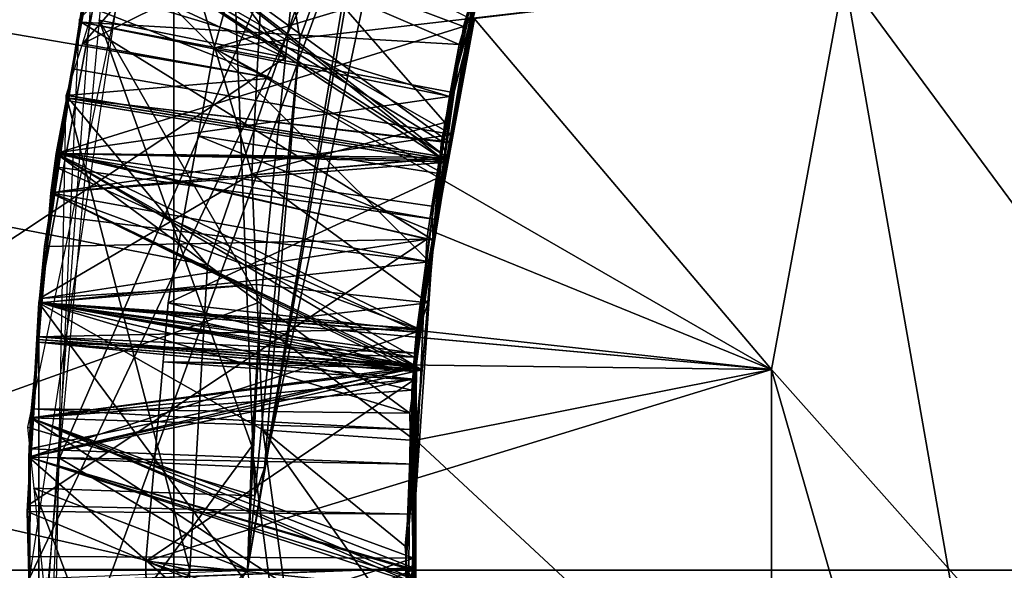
# Model space of a CAD drawing. Extents: x 0 to 200, y 18 to 95.
# Tile 279 of 491: x 142.795 to 143.464, y 47.227 to 47.601. Entities that reach past the tile are written whole.
import ezdxf

# ---------------------------------------------------------------- set-up
doc = ezdxf.new("R2010")
doc.units = 0

msp = doc.modelspace()

# ---------------------------------------------------------------- linework, layer by layer
for points in [[(98.615891, 49.815205, 36.34074), (174.799988, 52.227016, 37.339745), (174.799988, 47.227016, 36)], [(174.799988, 52.227016, 54.660255), (117.93441, 49.815205, 55.65926), (174.799988, 47.227016, 56)], [(141.5, 51.127014, 39.245003), (148.199997, 47.227016, 38.200001), (141.5, 47.227016, 38.200001)], [(141.5, 51.127014, 39.245003), (148.199997, 51.127014, 39.245003), (148.199997, 47.227016, 38.200001)], [(148.199997, 51.127014, 52.754997), (141.5, 51.127014, 52.754997), (141.5, 47.227016, 53.799999)], [(148.199997, 47.227016, 53.799999), (148.199997, 51.127014, 52.754997), (141.5, 47.227016, 53.799999)], [(159.5, 47.227016, 39.400002), (133, 50.527016, 40.284233), (133, 47.227016, 39.400002)], [(159.5, 50.527016, 40.284233), (133, 50.527016, 40.284233), (159.5, 47.227016, 39.400002)], [(159.5, 50.527016, 51.715767), (159.5, 47.227016, 52.599998), (133, 47.227016, 52.599998)], [(133, 50.527016, 51.715767), (159.5, 50.527016, 51.715767), (133, 47.227016, 52.599998)], [(136.799988, 48.614586, 55.650761), (165.799988, 49.996166, 55.348492), (165.799988, 47.227016, 55.75)], [(136.799988, 49.968212, 36.7467), (136.799988, 48.614586, 36.349239), (142.966629, 47.561016, 36.256409)], [(143.002884, 47.666229, 36.259899), (136.799988, 49.968212, 36.7467), (142.966629, 47.561016, 36.256409)], [(98.615891, 49.815205, 36.34074), (174.799988, 47.227016, 36), (98.275146, 47.227016, 36)], [(174.799988, 47.227016, 56), (117.93441, 49.815205, 55.65926), (118.275154, 47.227016, 56)], [(136.199997, 48.849297, 36.639542), (148.199997, 47.227016, 36.5), (136.199997, 47.227016, 36.5)], [(136.199997, 48.849297, 36.639542), (148.199997, 48.849297, 36.639542), (148.199997, 47.227016, 36.5)], [(165.431061, 47.89677, 57.972298), (135.799988, 48.817287, 57.894161), (135.799988, 45.636745, 57.894161)], [(142.910873, 47.227039, 36.253506), (136.799988, 48.614586, 36.349239), (136.799988, 47.227016, 36.349239)], [(136.799988, 48.614586, 55.650761), (165.799988, 47.227016, 55.75), (136.799988, 47.227016, 55.650761)], [(142.922913, 47.434128, 36.252201), (136.799988, 48.614586, 36.349239), (142.910873, 47.227039, 36.253506)], [(142.966629, 47.561016, 36.256409), (136.799988, 48.614586, 36.349239), (142.922913, 47.434128, 36.252201)], [(143.593796, 48.118694, 38.629288), (143.452408, 47.885811, 38.629288), (144.762787, 45.727478, 38.629288)], [(142.99794, 48.094559, 36.150013), (143.049454, 47.825809, 36.24968), (142.837799, 47.584476, 36.179901)], [(142.899994, 46.514568, 38.031788), (142.199997, 48.001804, 37.334568), (142.199997, 46.452229, 37.334568)], [(142.899994, 47.939465, 38.031788), (142.199997, 48.001804, 37.334568), (142.899994, 46.514568, 38.031788)], [(148.199997, 47.97237, 38.034798), (142.899994, 46.514568, 38.031788), (148.199997, 46.481663, 38.034798)], [(148.199997, 47.97237, 38.034798), (142.899994, 47.939465, 38.031788), (142.899994, 46.514568, 38.031788)], [(143.355469, 47.631191, 33.629288), (143.552917, 47.947014, 33.629288), (143.552917, 46.507015, 33.629288)], [(142.929092, 47.934315, 35.961216), (142.800476, 47.324074, 35.996227), (142.954971, 47.277481, 35.910339)], [(142.985535, 47.587933, 35.891521), (142.929092, 47.934315, 35.961216), (142.954971, 47.277481, 35.910339)], [(143.074997, 47.830208, 35.875904), (142.929092, 47.934315, 35.961216), (142.985535, 47.587933, 35.891521)], [(165.459961, 47.672756, 57.991718), (165.431061, 47.89677, 57.972298), (135.799988, 45.636745, 57.894161)], [(143.452408, 47.885811, 38.629288), (143.355469, 47.631191, 38.629288), (144.762787, 45.727478, 38.629288)], [(142.822235, 47.303169, 35.495705), (143.051498, 47.831371, 35.549526), (142.961685, 47.296623, 35.582333)], [(142.835907, 47.60104, 35.479034), (143.051498, 47.831371, 35.549526), (142.822235, 47.303169, 35.495705)], [(143.051498, 47.831371, 35.549526), (143.074997, 47.830208, 35.875904), (142.961685, 47.296623, 35.582333)], [(143.074997, 47.830208, 35.875904), (142.985535, 47.587933, 35.891521), (142.961685, 47.296623, 35.582333)], [(143.049454, 47.825809, 36.24968), (143.002884, 47.666229, 36.259899), (142.837799, 47.584476, 36.179901)], [(142.512497, 47.789845, 34.013206), (142.975891, 47.575096, 34.497562), (142.449997, 47.227016, 34)], [(142.512497, 47.789845, 34.013206), (142.987793, 47.691975, 34.494152), (142.975891, 47.575096, 34.497562)], [(143.034103, 47.710972, 35.185051), (142.887665, 47.788059, 35.269863), (142.801682, 47.221115, 35.301826)], [(143.150681, 47.77367, 37.61454), (142.853607, 47.686996, 37.47596), (143.093994, 47.5839, 37.627216)], [(143.123001, 47.67812, 37.79306), (143.150681, 47.77367, 37.61454), (143.093994, 47.5839, 37.627216)], [(142.873962, 47.765915, 38.129292), (142.839798, 47.623436, 37.948677), (142.808777, 47.411507, 38.129292)], [(142.952957, 47.496059, 38.26276), (142.873962, 47.765915, 38.129292), (142.808777, 47.411507, 38.129292)], [(142.96196, 47.670746, 38.238445), (142.873962, 47.765915, 38.129292), (142.952957, 47.496059, 38.26276)], [(142.860809, 47.726807, 34.573433), (142.849274, 47.600449, 34.580551), (142.975891, 47.575096, 34.497562)], [(142.987793, 47.691975, 34.494152), (142.860809, 47.726807, 34.573433), (142.975891, 47.575096, 34.497562)], [(142.949997, 47.227016, 35.213398), (143.034103, 47.710972, 35.185051), (142.801682, 47.221115, 35.301826)], [(143.028015, 47.691616, 34.858101), (143.034103, 47.710972, 35.185051), (142.949997, 47.227016, 35.213398)], [(143.028015, 47.691616, 34.858101), (142.949997, 47.227016, 34.8866), (142.805222, 47.082504, 34.808056)], [(142.84642, 47.652554, 34.776104), (143.028015, 47.691616, 34.858101), (142.805222, 47.082504, 34.808056)], [(143.028015, 47.691616, 34.858101), (142.949997, 47.227016, 35.213398), (142.949997, 47.227016, 34.8866)], [(143.096878, 47.596119, 36.926422), (142.853607, 47.686996, 36.775959), (142.820099, 47.509911, 36.786003)], [(142.853607, 47.686996, 36.775959), (142.828064, 47.549339, 36.552826), (142.820099, 47.509911, 36.786003)], [(142.853607, 47.686996, 34.675961), (142.82692, 47.545929, 34.68396), (143.085083, 47.504215, 34.832481)], [(142.853607, 47.686996, 34.675961), (142.84761, 47.660843, 34.446514), (142.82692, 47.545929, 34.68396)], [(142.853607, 47.686996, 35.375961), (142.82724, 47.547672, 35.383862), (143.087799, 47.517273, 35.531631)], [(142.853607, 47.686996, 35.375961), (142.84761, 47.660843, 35.146515), (142.82724, 47.547672, 35.383862)], [(142.853607, 47.686996, 36.075962), (142.827576, 47.549408, 36.083763), (143.085602, 47.507252, 36.232285)], [(142.853607, 47.686996, 36.075962), (142.84761, 47.660843, 35.846516), (142.827576, 47.549408, 36.083763)], [(142.853607, 47.686996, 36.775959), (142.84761, 47.660843, 36.546516), (142.828064, 47.549339, 36.552826)], [(142.853607, 47.686996, 37.47596), (142.83699, 47.599163, 37.480942), (143.093994, 47.5839, 37.627216)], [(142.853607, 47.686996, 37.47596), (142.84761, 47.660843, 37.246517), (142.83699, 47.599163, 37.480942)], [(143.108109, 47.643982, 34.823418), (142.853607, 47.686996, 34.675961), (143.085083, 47.504215, 34.832481)], [(143.109161, 47.649216, 36.223076), (142.853607, 47.686996, 36.075962), (143.085602, 47.507252, 36.232285)], [(143.10936, 47.647621, 35.523174), (142.853607, 47.686996, 35.375961), (143.087799, 47.517273, 35.531631)], [(143.120758, 47.67432, 36.921188), (142.853607, 47.686996, 36.775959), (143.096878, 47.596119, 36.926422)], [(142.839798, 47.623436, 37.948677), (143.123001, 47.67812, 37.79306), (143.087234, 47.548599, 37.801662)], [(143.123001, 47.67812, 37.79306), (143.093994, 47.5839, 37.627216), (143.087234, 47.548599, 37.801662)], [(165.439575, 46.504829, 57.978249), (165.459961, 47.672756, 57.991718), (135.799988, 45.636745, 57.894161)], [(142.952515, 47.672619, 34.031754), (143.355469, 47.631191, 33.629288), (142.927277, 47.581505, 34.035259)], [(143.107162, 47.635483, 34.12397), (142.952515, 47.672619, 34.031754), (142.927277, 47.581505, 34.035259)], [(143.084167, 47.531071, 38.330654), (142.96196, 47.670746, 38.238445), (142.952957, 47.496059, 38.26276)], [(143.100189, 47.602074, 38.326), (142.96196, 47.670746, 38.238445), (143.084167, 47.531071, 38.330654)], [(143.110428, 47.642876, 37.095463), (143.120758, 47.67432, 36.921188), (143.096878, 47.596119, 36.926422)], [(142.837799, 47.584476, 36.179901), (143.002884, 47.666229, 36.259899), (142.966629, 47.561016, 36.256409)], [(142.816483, 47.483326, 37.256557), (142.84761, 47.660843, 37.246517), (143.073685, 47.436436, 37.108883)], [(142.83699, 47.599163, 37.480942), (142.84761, 47.660843, 37.246517), (142.816483, 47.483326, 37.256557)], [(142.84761, 47.660843, 34.446514), (142.831223, 47.56736, 34.451805), (142.82692, 47.545929, 34.68396)], [(142.82724, 47.547672, 35.383862), (142.84761, 47.660843, 35.146515), (142.827454, 47.545853, 35.153023)], [(142.827454, 47.545853, 35.153023), (142.84761, 47.660843, 35.146515), (143.085632, 47.504154, 35.004486)], [(142.827576, 47.549408, 36.083763), (142.84761, 47.660843, 35.846516), (142.827759, 47.5476, 35.852921)], [(142.827759, 47.5476, 35.852921), (142.84761, 47.660843, 35.846516), (143.081772, 47.518269, 35.703632)], [(142.828064, 47.549339, 36.552826), (142.84761, 47.660843, 36.546516), (143.085907, 47.507122, 36.404289)], [(142.831223, 47.56736, 34.451805), (142.84761, 47.660843, 34.446514), (143.088974, 47.522861, 34.303272)], [(142.84761, 47.660843, 37.246517), (143.110428, 47.642876, 37.095463), (143.073685, 47.436436, 37.108883)], [(142.84761, 47.660843, 35.146515), (143.107956, 47.644009, 34.995419), (143.085632, 47.504154, 35.004486)], [(142.84761, 47.660843, 36.546516), (143.111343, 47.648823, 36.395073), (143.085907, 47.507122, 36.404289)], [(142.84761, 47.660843, 35.846516), (143.114685, 47.646198, 35.695179), (143.081772, 47.518269, 35.703632)], [(142.84761, 47.660843, 34.446514), (143.110001, 47.651768, 34.294914), (143.088974, 47.522861, 34.303272)], [(143.088974, 47.522861, 34.303272), (143.109818, 47.651764, 34.122913), (143.063049, 47.363968, 34.313576)], [(143.109818, 47.651764, 34.122913), (143.107162, 47.635483, 34.12397), (143.063049, 47.363968, 34.313576)], [(143.110001, 47.651768, 34.294914), (143.109818, 47.651764, 34.122913), (143.088974, 47.522861, 34.303272)], [(143.110428, 47.642876, 37.095463), (143.078186, 47.46505, 36.934891), (143.073685, 47.436436, 37.108883)], [(143.110428, 47.642876, 37.095463), (143.096878, 47.596119, 36.926422), (143.078186, 47.46505, 36.934891)], [(143.081772, 47.518269, 35.703632), (143.10936, 47.647621, 35.523174), (143.087799, 47.517273, 35.531631)], [(143.114685, 47.646198, 35.695179), (143.10936, 47.647621, 35.523174), (143.081772, 47.518269, 35.703632)], [(143.108109, 47.643982, 34.823418), (143.085083, 47.504215, 34.832481), (143.085632, 47.504154, 35.004486)], [(143.109161, 47.649216, 36.223076), (143.085602, 47.507252, 36.232285), (143.085907, 47.507122, 36.404289)], [(143.107956, 47.644009, 34.995419), (143.108109, 47.643982, 34.823418), (143.085632, 47.504154, 35.004486)], [(143.111343, 47.648823, 36.395073), (143.109161, 47.649216, 36.223076), (143.085907, 47.507122, 36.404289)], [(143.107162, 47.635483, 34.12397), (142.927277, 47.581505, 34.035259), (143.084274, 47.495747, 34.133034)], [(142.927277, 47.581505, 34.035259), (143.355469, 47.631191, 33.629288), (143.306198, 47.363239, 33.629288)], [(143.107162, 47.635483, 34.12397), (143.084274, 47.495747, 34.133034), (143.063049, 47.363968, 34.313576)], [(143.355469, 47.631191, 38.629288), (143.104218, 47.60141, 38.386562), (143.306198, 47.363239, 38.629288)], [(143.355469, 47.631191, 38.629288), (143.306198, 47.363239, 38.629288), (144.762787, 45.727478, 38.629288)], [(143.306198, 47.363239, 33.629288), (143.355469, 47.631191, 33.629288), (143.552917, 46.507015, 33.629288)], [(142.839798, 47.623436, 37.948677), (142.822083, 47.510536, 37.955044), (142.808777, 47.411507, 38.129292)], [(142.839798, 47.623436, 37.948677), (143.087234, 47.548599, 37.801662), (142.822083, 47.510536, 37.955044)], [(142.952896, 47.311314, 34.508743), (142.849274, 47.600449, 34.580551), (142.804443, 47.109295, 34.608238)], [(142.820099, 47.509911, 37.486004), (142.83699, 47.599163, 37.480942), (142.816483, 47.483326, 37.256557)], [(142.83699, 47.599163, 37.480942), (142.820099, 47.509911, 37.486004), (143.076141, 47.451103, 37.635792)], [(143.096878, 47.596119, 36.926422), (142.820099, 47.509911, 36.786003), (143.078186, 47.46505, 36.934891)], [(143.089218, 47.548321, 37.629513), (142.83699, 47.599163, 37.480942), (143.076141, 47.451103, 37.635792)], [(143.089615, 47.551384, 37.629314), (142.83699, 47.599163, 37.480942), (143.089218, 47.548321, 37.629513)], [(143.093994, 47.5839, 37.627216), (142.83699, 47.599163, 37.480942), (143.089615, 47.551384, 37.629314)], [(142.959, 47.409279, 34.502403), (142.849274, 47.600449, 34.580551), (142.952896, 47.311314, 34.508743)], [(142.975891, 47.575096, 34.497562), (142.849274, 47.600449, 34.580551), (142.959, 47.409279, 34.502403)], [(143.104218, 47.60141, 38.386562), (143.064468, 47.385284, 38.386562), (143.306198, 47.363239, 38.629288)], [(143.104218, 47.60141, 38.386562), (143.084167, 47.531071, 38.330654), (143.064468, 47.385284, 38.386562)], [(143.104218, 47.60141, 38.386562), (143.100189, 47.602074, 38.326), (143.084167, 47.531071, 38.330654)], [(142.837799, 47.584476, 36.179901), (142.966629, 47.561016, 36.256409), (142.826752, 47.549267, 36.181965)], [(142.961685, 47.296623, 35.582333), (142.985535, 47.587933, 35.891521), (142.954971, 47.277481, 35.910339)], [(143.093994, 47.5839, 37.627216), (143.089615, 47.551384, 37.629314), (143.087234, 47.548599, 37.801662)], [(142.91658, 47.522015, 34.037495), (142.927277, 47.581505, 34.035259), (143.306198, 47.363239, 33.629288)], [(142.927277, 47.581505, 34.035259), (142.91658, 47.522015, 34.037495), (143.084274, 47.495747, 34.133034)], [(142.975891, 47.575096, 34.497562), (142.959, 47.409279, 34.502403), (142.449997, 47.227016, 34)], [(142.820099, 47.509911, 34.686005), (142.831223, 47.56736, 34.451805), (142.816483, 47.483326, 34.456558)], [(142.831223, 47.56736, 34.451805), (143.088974, 47.522861, 34.303272), (142.816483, 47.483326, 34.456558)], [(142.82692, 47.545929, 34.68396), (142.831223, 47.56736, 34.451805), (142.820099, 47.509911, 34.686005)], [(142.826752, 47.549267, 36.181965), (142.966629, 47.561016, 36.256409), (142.922913, 47.434128, 36.252201)], [(142.826752, 47.549267, 36.181965), (142.910873, 47.227039, 36.253506), (142.815582, 46.977837, 36.213913)], [(142.820099, 47.509911, 36.786003), (142.828064, 47.549339, 36.552826), (142.816483, 47.483326, 36.556561)], [(142.828064, 47.549339, 36.552826), (143.085907, 47.507122, 36.404289), (142.816483, 47.483326, 36.556561)], [(142.827576, 47.549408, 36.083763), (142.820099, 47.509911, 36.086002), (143.085602, 47.507252, 36.232285)], [(142.827576, 47.549408, 36.083763), (142.827759, 47.5476, 35.852921), (142.820099, 47.509911, 36.086002)], [(142.826752, 47.549267, 36.181965), (142.922913, 47.434128, 36.252201), (142.910873, 47.227039, 36.253506)], [(143.087234, 47.548599, 37.801662), (143.089615, 47.551384, 37.629314), (143.089218, 47.548321, 37.629513)], [(142.820099, 47.509911, 36.086002), (142.827759, 47.5476, 35.852921), (142.816483, 47.483326, 35.85656)], [(142.827759, 47.5476, 35.852921), (143.080795, 47.506565, 35.704384), (142.816483, 47.483326, 35.85656)], [(142.820099, 47.509911, 35.386005), (142.827454, 47.545853, 35.153023), (142.816483, 47.483326, 35.156559)], [(142.827454, 47.545853, 35.153023), (143.085632, 47.504154, 35.004486), (142.816483, 47.483326, 35.156559)], [(142.82724, 47.547672, 35.383862), (142.820099, 47.509911, 35.386005), (143.085876, 47.505646, 35.532383)], [(142.82724, 47.547672, 35.383862), (142.827454, 47.545853, 35.153023), (142.820099, 47.509911, 35.386005)], [(142.82692, 47.545929, 34.68396), (142.820099, 47.509911, 34.686005), (143.085083, 47.504215, 34.832481)], [(142.822083, 47.510536, 37.955044), (143.087234, 47.548599, 37.801662), (143.075394, 47.474228, 37.806477)], [(143.087799, 47.517273, 35.531631), (142.82724, 47.547672, 35.383862), (143.085876, 47.505646, 35.532383)], [(142.827759, 47.5476, 35.852921), (143.081772, 47.518269, 35.703632), (143.080795, 47.506565, 35.704384)], [(143.087234, 47.548599, 37.801662), (143.089218, 47.548321, 37.629513), (143.075394, 47.474228, 37.806477)], [(143.075394, 47.474228, 37.806477), (143.089218, 47.548321, 37.629513), (143.076141, 47.451103, 37.635792)], [(143.084167, 47.531071, 38.330654), (142.952957, 47.496059, 38.26276), (143.072723, 47.408627, 38.33852)], [(143.084167, 47.531071, 38.330654), (143.072723, 47.408627, 38.33852), (143.064468, 47.385284, 38.386562)], [(142.816483, 47.483326, 34.456558), (143.088974, 47.522861, 34.303272), (143.063049, 47.363968, 34.313576)], [(142.896164, 47.40855, 34.041759), (142.91658, 47.522015, 34.037495), (143.306198, 47.363239, 33.629288)], [(143.084274, 47.495747, 34.133034), (142.91658, 47.522015, 34.037495), (142.896164, 47.40855, 34.041759)], [(143.080795, 47.506565, 35.704384), (143.081772, 47.518269, 35.703632), (143.085876, 47.505646, 35.532383)], [(143.081772, 47.518269, 35.703632), (143.087799, 47.517273, 35.531631), (143.085876, 47.505646, 35.532383)], [(142.822083, 47.510536, 37.955044), (142.812073, 47.446747, 37.958641), (142.808777, 47.411507, 38.129292)], [(142.820099, 47.509911, 37.486004), (142.810242, 47.408455, 37.491684), (143.060364, 47.333649, 37.643375)], [(142.820099, 47.509911, 35.386005), (142.810242, 47.408455, 35.391685), (143.062881, 47.366489, 35.541412)], [(142.820099, 47.509911, 34.686005), (142.810242, 47.408455, 34.691685), (143.063248, 47.371674, 34.84108)], [(142.820099, 47.509911, 36.086002), (142.810242, 47.408455, 36.091686), (143.066284, 47.39093, 36.23983)], [(142.820099, 47.509911, 34.686005), (142.816483, 47.483326, 34.456558), (142.810242, 47.408455, 34.691685)], [(142.820099, 47.509911, 35.386005), (142.816483, 47.483326, 35.156559), (142.810242, 47.408455, 35.391685)], [(142.820099, 47.509911, 36.086002), (142.816483, 47.483326, 35.85656), (142.810242, 47.408455, 36.091686)], [(142.820099, 47.509911, 37.486004), (142.815216, 47.468067, 37.257412), (142.810242, 47.408455, 37.491684)], [(142.822083, 47.510536, 37.955044), (143.071808, 47.451698, 37.807938), (142.812073, 47.446747, 37.958641)], [(142.820099, 47.509911, 37.486004), (142.816483, 47.483326, 37.256557), (142.815216, 47.468067, 37.257412)], [(142.819229, 47.500881, 36.78651), (142.820099, 47.509911, 36.786003), (142.816483, 47.483326, 36.556561)], [(142.820099, 47.509911, 36.786003), (142.819229, 47.500881, 36.78651), (143.078186, 47.46505, 36.934891)], [(143.076141, 47.451103, 37.635792), (142.820099, 47.509911, 37.486004), (143.060364, 47.333649, 37.643375)], [(143.085876, 47.505646, 35.532383), (142.820099, 47.509911, 35.386005), (143.062881, 47.366489, 35.541412)], [(143.085083, 47.504215, 34.832481), (142.820099, 47.509911, 34.686005), (143.063248, 47.371674, 34.84108)], [(143.085602, 47.507252, 36.232285), (142.820099, 47.509911, 36.086002), (143.066284, 47.39093, 36.23983)], [(142.822083, 47.510536, 37.955044), (143.075394, 47.474228, 37.806477), (143.071808, 47.451698, 37.807938)], [(142.816483, 47.483326, 36.556561), (143.085907, 47.507122, 36.404289), (143.065079, 47.391129, 36.411831)], [(142.816483, 47.483326, 35.85656), (143.080795, 47.506565, 35.704384), (143.068695, 47.363152, 35.713596)], [(142.816483, 47.483326, 35.156559), (143.085632, 47.504154, 35.004486), (143.062958, 47.362053, 35.013695)], [(143.080795, 47.506565, 35.704384), (143.062881, 47.366489, 35.541412), (143.068695, 47.363152, 35.713596)], [(143.080795, 47.506565, 35.704384), (143.085876, 47.505646, 35.532383), (143.062881, 47.366489, 35.541412)], [(143.085632, 47.504154, 35.004486), (143.063248, 47.371674, 34.84108), (143.062958, 47.362053, 35.013695)], [(143.085632, 47.504154, 35.004486), (143.085083, 47.504215, 34.832481), (143.063248, 47.371674, 34.84108)], [(143.065079, 47.391129, 36.411831), (143.085602, 47.507252, 36.232285), (143.066284, 47.39093, 36.23983)], [(143.085907, 47.507122, 36.404289), (143.085602, 47.507252, 36.232285), (143.065079, 47.391129, 36.411831)], [(142.956177, 47.421116, 38.273323), (142.952957, 47.496059, 38.26276), (142.808777, 47.411507, 38.129292)], [(142.819229, 47.500881, 36.78651), (142.810226, 47.408482, 36.560741), (142.810242, 47.408455, 36.791683)], [(142.819229, 47.500881, 36.78651), (142.816483, 47.483326, 36.556561), (142.810226, 47.408482, 36.560741)], [(142.819229, 47.500881, 36.78651), (142.810242, 47.408455, 36.791683), (143.067261, 47.388496, 36.939835)], [(143.078186, 47.46505, 36.934891), (142.819229, 47.500881, 36.78651), (143.067261, 47.388496, 36.939835)], [(143.084274, 47.495747, 34.133034), (142.896164, 47.40855, 34.041759), (143.062698, 47.363968, 34.141582)], [(142.952957, 47.496059, 38.26276), (142.956177, 47.421116, 38.273323), (143.072723, 47.408627, 38.33852)], [(143.084274, 47.495747, 34.133034), (143.062698, 47.363968, 34.141582), (143.063049, 47.363968, 34.313576)], [(142.810226, 47.408482, 35.160744), (142.816483, 47.483326, 35.156559), (143.062958, 47.362053, 35.013695)], [(142.810226, 47.408482, 35.860744), (142.816483, 47.483326, 35.85656), (143.068695, 47.363152, 35.713596)], [(142.810226, 47.408482, 34.460743), (142.816483, 47.483326, 34.456558), (143.063049, 47.363968, 34.313576)], [(142.810226, 47.408482, 36.560741), (142.816483, 47.483326, 36.556561), (143.065079, 47.391129, 36.411831)], [(142.816483, 47.483326, 34.456558), (142.810226, 47.408482, 34.460743), (142.810242, 47.408455, 34.691685)], [(142.816483, 47.483326, 35.156559), (142.810226, 47.408482, 35.160744), (142.810242, 47.408455, 35.391685)], [(142.816483, 47.483326, 35.85656), (142.810226, 47.408482, 35.860744), (142.810242, 47.408455, 36.091686)], [(142.815216, 47.468067, 37.257412), (142.816483, 47.483326, 37.256557), (143.073685, 47.436436, 37.108883)], [(143.071808, 47.451698, 37.807938), (143.075394, 47.474228, 37.806477), (143.076141, 47.451103, 37.635792)], [(142.815216, 47.468067, 37.257412), (142.810226, 47.408482, 37.260742), (142.810242, 47.408455, 37.491684)], [(142.815216, 47.468067, 37.257412), (143.073685, 47.436436, 37.108883), (142.810226, 47.408482, 37.260742)], [(143.073685, 47.436436, 37.108883), (143.078186, 47.46505, 36.934891), (143.067261, 47.388496, 36.939835)], [(142.800644, 47.271011, 37.968456), (143.071808, 47.451698, 37.807938), (143.063599, 47.265095, 37.819897)], [(142.809769, 47.411472, 37.960609), (143.071808, 47.451698, 37.807938), (142.800644, 47.271011, 37.968456)], [(142.812073, 47.446747, 37.958641), (143.071808, 47.451698, 37.807938), (142.809769, 47.411472, 37.960609)], [(143.076141, 47.451103, 37.635792), (143.060364, 47.333649, 37.643375), (143.063599, 47.265095, 37.819897)], [(143.071808, 47.451698, 37.807938), (143.076141, 47.451103, 37.635792), (143.063599, 47.265095, 37.819897)], [(142.808777, 47.411507, 38.129292), (142.812073, 47.446747, 37.958641), (142.809769, 47.411472, 37.960609)], [(142.810226, 47.408482, 37.260742), (143.073685, 47.436436, 37.108883), (143.065216, 47.388798, 37.111977)], [(143.065216, 47.388798, 37.111977), (143.073685, 47.436436, 37.108883), (143.067261, 47.388496, 36.939835)], [(142.956177, 47.421116, 38.273323), (142.808258, 47.408646, 38.129292), (142.957275, 47.395332, 38.276955)], [(142.956177, 47.421116, 38.273323), (142.808777, 47.411507, 38.129292), (142.808258, 47.408646, 38.129292)], [(143.072723, 47.408627, 38.33852), (142.956177, 47.421116, 38.273323), (142.957275, 47.395332, 38.276955)], [(142.959, 47.409279, 34.502403), (142.949997, 47.227016, 34.5), (142.449997, 47.227016, 34)], [(142.808258, 47.408646, 38.129292), (142.8004, 47.267029, 37.968678), (142.808258, 47.045383, 38.129292)], [(142.808258, 47.408646, 38.129292), (142.800644, 47.271011, 37.968456), (142.8004, 47.267029, 37.968678)], [(142.808258, 47.408646, 38.129292), (142.809769, 47.411472, 37.960609), (142.800644, 47.271011, 37.968456)], [(142.808777, 47.411507, 38.129292), (142.809769, 47.411472, 37.960609), (142.808258, 47.408646, 38.129292)], [(142.980667, 47.176342, 38.308266), (142.808258, 47.408646, 38.129292), (142.808258, 47.045383, 38.129292)], [(142.960403, 47.322441, 38.287228), (142.808258, 47.408646, 38.129292), (142.980667, 47.176342, 38.308266)], [(142.957275, 47.395332, 38.276955), (142.808258, 47.408646, 38.129292), (142.960403, 47.322441, 38.287228)], [(142.959, 47.409279, 34.502403), (142.952896, 47.311314, 34.508743), (142.949997, 47.227016, 34.5)], [(143.072723, 47.408627, 38.33852), (142.957275, 47.395332, 38.276955), (143.06398, 47.315044, 38.344536)], [(143.064468, 47.315445, 38.386562), (143.072723, 47.408627, 38.33852), (143.06398, 47.315044, 38.344536)], [(143.064468, 47.385284, 38.386562), (143.072723, 47.408627, 38.33852), (143.064468, 47.315445, 38.386562)], [(142.803253, 47.336525, 37.495712), (142.810226, 47.408482, 37.260742), (142.801468, 47.303726, 37.266602)], [(142.810226, 47.408482, 37.260742), (143.065216, 47.388798, 37.111977), (142.801468, 47.303726, 37.266602)], [(142.807663, 47.381912, 34.693169), (142.810226, 47.408482, 34.460743), (142.801956, 47.309555, 34.466274)], [(142.810226, 47.408482, 34.460743), (143.063049, 47.363968, 34.313576), (142.801956, 47.309555, 34.466274)], [(143.061691, 47.349388, 36.942364), (142.810242, 47.408455, 36.791683), (142.802673, 47.330528, 36.796047)], [(142.810242, 47.408455, 36.791683), (142.808289, 47.385414, 36.562035), (142.802673, 47.330528, 36.796047)], [(142.810242, 47.408455, 37.491684), (142.810226, 47.408482, 37.260742), (142.803253, 47.336525, 37.495712)], [(142.810242, 47.408455, 37.491684), (142.803253, 47.336525, 37.495712), (143.060364, 47.333649, 37.643375)], [(142.810242, 47.408455, 34.691685), (142.810226, 47.408482, 34.460743), (142.807663, 47.381912, 34.693169)], [(142.810242, 47.408455, 34.691685), (142.807663, 47.381912, 34.693169), (143.063248, 47.371674, 34.84108)], [(142.807831, 47.383675, 35.39307), (142.810226, 47.408482, 35.160744), (142.807999, 47.381908, 35.162228)], [(142.810242, 47.408455, 35.391685), (142.810226, 47.408482, 35.160744), (142.807831, 47.383675, 35.39307)], [(142.810242, 47.408455, 35.391685), (142.807831, 47.383675, 35.39307), (143.062881, 47.366489, 35.541412)], [(142.807999, 47.381908, 35.162228), (142.810226, 47.408482, 35.160744), (143.062958, 47.362053, 35.013695)], [(142.808014, 47.385422, 36.092972), (142.810226, 47.408482, 35.860744), (142.808151, 47.383671, 35.862129)], [(142.810242, 47.408455, 36.091686), (142.810226, 47.408482, 35.860744), (142.808014, 47.385422, 36.092972)], [(142.810242, 47.408455, 36.091686), (142.808014, 47.385422, 36.092972), (143.063553, 47.374485, 36.240898)], [(142.808151, 47.383671, 35.862129), (142.810226, 47.408482, 35.860744), (143.068695, 47.363152, 35.713596)], [(142.810242, 47.408455, 36.791683), (142.810226, 47.408482, 36.560741), (142.808289, 47.385414, 36.562035)], [(142.810226, 47.408482, 36.560741), (143.065079, 47.391129, 36.411831), (142.808289, 47.385414, 36.562035)], [(143.067261, 47.388496, 36.939835), (142.810242, 47.408455, 36.791683), (143.061691, 47.349388, 36.942364)], [(143.066284, 47.39093, 36.23983), (142.810242, 47.408455, 36.091686), (143.063553, 47.374485, 36.240898)], [(142.895477, 47.400696, 34.042049), (142.896164, 47.40855, 34.041759), (143.306198, 47.363239, 33.629288)], [(142.896164, 47.40855, 34.041759), (142.895477, 47.400696, 34.042049), (143.062698, 47.363968, 34.141582)], [(142.892715, 47.368523, 34.04324), (142.895477, 47.400696, 34.042049), (143.306198, 47.363239, 33.629288)], [(142.895477, 47.400696, 34.042049), (142.892715, 47.368523, 34.04324), (143.062698, 47.363968, 34.141582)], [(142.957275, 47.395332, 38.276955), (142.960403, 47.322441, 38.287228), (143.06398, 47.315044, 38.344536)], [(142.801468, 47.303726, 37.266602), (143.065216, 47.388798, 37.111977), (143.063416, 47.227661, 37.122292)], [(142.808289, 47.385414, 36.562035), (143.065079, 47.391129, 36.411831), (143.064789, 47.365158, 36.413494)], [(143.065216, 47.388798, 37.111977), (143.061691, 47.349388, 36.942364), (143.063416, 47.227661, 37.122292)], [(143.065216, 47.388798, 37.111977), (143.067261, 47.388496, 36.939835), (143.061691, 47.349388, 36.942364)], [(143.065079, 47.391129, 36.411831), (143.063553, 47.374485, 36.240898), (143.064789, 47.365158, 36.413494)], [(143.065079, 47.391129, 36.411831), (143.066284, 47.39093, 36.23983), (143.063553, 47.374485, 36.240898)], [(142.802673, 47.330528, 36.796047), (142.808289, 47.385414, 36.562035), (142.801468, 47.303726, 36.566601)], [(142.808289, 47.385414, 36.562035), (143.064789, 47.365158, 36.413494), (142.801468, 47.303726, 36.566601)], [(142.802673, 47.330528, 36.096046), (142.808151, 47.383671, 35.862129), (142.801468, 47.303726, 35.8666)], [(142.808151, 47.383671, 35.862129), (143.068695, 47.363152, 35.713596), (142.801468, 47.303726, 35.8666)], [(142.802673, 47.330528, 35.396046), (142.807999, 47.381908, 35.162228), (142.801468, 47.303726, 35.166603)], [(142.807999, 47.381908, 35.162228), (143.062103, 47.356647, 35.014046), (142.801468, 47.303726, 35.166603)], [(142.802673, 47.330528, 34.696045), (142.807663, 47.381912, 34.693169), (142.801956, 47.309555, 34.466274)], [(143.063538, 47.365185, 36.241493), (142.808014, 47.385422, 36.092972), (142.802673, 47.330528, 36.096046)], [(142.808014, 47.385422, 36.092972), (142.808151, 47.383671, 35.862129), (142.802673, 47.330528, 36.096046)], [(143.062881, 47.363667, 35.541592), (142.807831, 47.383675, 35.39307), (142.802673, 47.330528, 35.396046)], [(142.807831, 47.383675, 35.39307), (142.807999, 47.381908, 35.162228), (142.802673, 47.330528, 35.396046)], [(143.063263, 47.356647, 34.842041), (142.807663, 47.381912, 34.693169), (142.802673, 47.330528, 34.696045)], [(143.063263, 47.362129, 34.84169), (142.807663, 47.381912, 34.693169), (143.063263, 47.356647, 34.842041)], [(143.063248, 47.371674, 34.84108), (142.807663, 47.381912, 34.693169), (143.063263, 47.362129, 34.84169)], [(143.062881, 47.366489, 35.541412), (142.807831, 47.383675, 35.39307), (143.062881, 47.363667, 35.541592)], [(142.807999, 47.381908, 35.162228), (143.062958, 47.362053, 35.013695), (143.062103, 47.356647, 35.014046)], [(143.063553, 47.374485, 36.240898), (142.808014, 47.385422, 36.092972), (143.063538, 47.365185, 36.241493)], [(143.306198, 47.363239, 38.629288), (143.064468, 47.385284, 38.386562), (143.064468, 47.315445, 38.386562)], [(142.892715, 47.368523, 34.04324), (143.306198, 47.363239, 33.629288), (142.881042, 47.23317, 34.048248)], [(143.062744, 47.355972, 34.142094), (142.892715, 47.368523, 34.04324), (142.881042, 47.23317, 34.048248)], [(143.062698, 47.363968, 34.141582), (142.892715, 47.368523, 34.04324), (143.062744, 47.355972, 34.142094)], [(143.063248, 47.371674, 34.84108), (143.063263, 47.362129, 34.84169), (143.062958, 47.362053, 35.013695)], [(143.063553, 47.374485, 36.240898), (143.063538, 47.365185, 36.241493), (143.064789, 47.365158, 36.413494)], [(142.801468, 47.303726, 36.566601), (143.064789, 47.365158, 36.413494), (143.063202, 47.221203, 36.422707)], [(142.801468, 47.303726, 35.8666), (143.068695, 47.363152, 35.713596), (143.057327, 47.228451, 35.722248)], [(142.801956, 47.309555, 34.466274), (143.063049, 47.363968, 34.313576), (143.063278, 47.29895, 34.317738)], [(143.063538, 47.365185, 36.241493), (142.802673, 47.330528, 36.096046), (143.063354, 47.221264, 36.250706)], [(143.062881, 47.363667, 35.541592), (142.802673, 47.330528, 35.396046), (143.063339, 47.228474, 35.550243)], [(142.881042, 47.23317, 34.048248), (143.306198, 47.363239, 33.629288), (143.306198, 47.09079, 33.629288)], [(143.062881, 47.363667, 35.541592), (143.063339, 47.228474, 35.550243), (143.057327, 47.228451, 35.722248)], [(143.068695, 47.363152, 35.713596), (143.062881, 47.363667, 35.541592), (143.057327, 47.228451, 35.722248)], [(143.062103, 47.356647, 35.014046), (143.063263, 47.362129, 34.84169), (143.063263, 47.356647, 34.842041)], [(143.062958, 47.362053, 35.013695), (143.063263, 47.362129, 34.84169), (143.062103, 47.356647, 35.014046)], [(143.063049, 47.363968, 34.313576), (143.062698, 47.363968, 34.141582), (143.063278, 47.29895, 34.317738)], [(143.062698, 47.363968, 34.141582), (143.062744, 47.355972, 34.142094), (143.063278, 47.29895, 34.317738)], [(143.062881, 47.366489, 35.541412), (143.062881, 47.363667, 35.541592), (143.068695, 47.363152, 35.713596)], [(143.064789, 47.365158, 36.413494), (143.063538, 47.365185, 36.241493), (143.063202, 47.221203, 36.422707)], [(143.063538, 47.365185, 36.241493), (143.063354, 47.221264, 36.250706), (143.063202, 47.221203, 36.422707)], [(143.306198, 47.363239, 38.629288), (143.064468, 47.315445, 38.386562), (143.306198, 47.09079, 38.629288)], [(143.306198, 47.363239, 38.629288), (143.306198, 47.09079, 38.629288), (144.762787, 45.727478, 38.629288)], [(143.306198, 47.09079, 33.629288), (143.306198, 47.363239, 33.629288), (143.552917, 46.507015, 33.629288)], [(142.801468, 47.303726, 35.166603), (143.062103, 47.356647, 35.014046), (143.063385, 47.218269, 35.0229)], [(143.063263, 47.356647, 34.842041), (142.802673, 47.330528, 34.696045), (143.06337, 47.218216, 34.850903)], [(143.062744, 47.355972, 34.142094), (142.881042, 47.23317, 34.048248), (143.063416, 47.214386, 34.151157)], [(143.062103, 47.356647, 35.014046), (143.063263, 47.356647, 34.842041), (143.063385, 47.218269, 35.0229)], [(143.063278, 47.29895, 34.317738), (143.062744, 47.355972, 34.142094), (143.063416, 47.214386, 34.151157)], [(143.063385, 47.218269, 35.0229), (143.063263, 47.356647, 34.842041), (143.06337, 47.218216, 34.850903)], [(143.061691, 47.349388, 36.942364), (142.802673, 47.330528, 36.796047), (143.062988, 47.23531, 36.949665)], [(143.061691, 47.349388, 36.942364), (143.062988, 47.23531, 36.949665), (143.063416, 47.227661, 37.122292)], [(142.802673, 47.330528, 37.496048), (142.803253, 47.336525, 37.495712), (142.801468, 47.303726, 37.266602)], [(142.803253, 47.336525, 37.495712), (142.802673, 47.330528, 37.496048), (143.060638, 47.322487, 37.644093)], [(143.060364, 47.333649, 37.643375), (142.803253, 47.336525, 37.495712), (143.060638, 47.322487, 37.644093)], [(143.064529, 47.159275, 37.654537), (142.802673, 47.330528, 37.496048), (142.801468, 47.150307, 37.506088)], [(142.802673, 47.330528, 37.496048), (142.801971, 47.227852, 37.270828), (142.801468, 47.150307, 37.506088)], [(142.802673, 47.330528, 34.696045), (142.801468, 47.303726, 34.466602), (142.80191, 47.2169, 34.702377)], [(142.802673, 47.330528, 35.396046), (142.801468, 47.303726, 35.166603), (142.801926, 47.218655, 35.402283)], [(142.802673, 47.330528, 36.096046), (142.801468, 47.303726, 35.8666), (142.801941, 47.220413, 36.102184)], [(142.802673, 47.330528, 37.496048), (142.801468, 47.303726, 37.266602), (142.801971, 47.227852, 37.270828)], [(142.802673, 47.330528, 36.796047), (142.801468, 47.303726, 36.566601), (142.802048, 47.23645, 36.801289)], [(142.802673, 47.330528, 34.696045), (142.801956, 47.309555, 34.466274), (142.801468, 47.303726, 34.466602)], [(143.06337, 47.218216, 34.850903), (142.802673, 47.330528, 34.696045), (142.80191, 47.2169, 34.702377)], [(143.063339, 47.228474, 35.550243), (142.802673, 47.330528, 35.396046), (142.801926, 47.218655, 35.402283)], [(143.063354, 47.221264, 36.250706), (142.802673, 47.330528, 36.096046), (142.801941, 47.220413, 36.102184)], [(142.802673, 47.330528, 36.796047), (142.802048, 47.23645, 36.801289), (143.062988, 47.23531, 36.949665)], [(143.060638, 47.322487, 37.644093), (142.802673, 47.330528, 37.496048), (143.064529, 47.159275, 37.654537)], [(143.060364, 47.333649, 37.643375), (143.060638, 47.322487, 37.644093), (143.063599, 47.265095, 37.819897)], [(142.800476, 47.324074, 35.996227), (142.804718, 47.282681, 35.99855), (142.954971, 47.277481, 35.910339)], [(143.062057, 47.178684, 38.353294), (142.960403, 47.322441, 38.287228), (142.980667, 47.176342, 38.308266)], [(143.057297, 47.243404, 38.34914), (142.960403, 47.322441, 38.287228), (143.062057, 47.178684, 38.353294)], [(143.06398, 47.315044, 38.344536), (142.960403, 47.322441, 38.287228), (143.057297, 47.243404, 38.34914)], [(143.063599, 47.265095, 37.819897), (143.060638, 47.322487, 37.644093), (143.058929, 47.159149, 37.826683)], [(143.060638, 47.322487, 37.644093), (143.064529, 47.159275, 37.654537), (143.058929, 47.159149, 37.826683)], [(143.064468, 47.315445, 38.386562), (143.057297, 47.243404, 38.34914), (143.062057, 47.178684, 38.353294)], [(143.064468, 47.315445, 38.386562), (143.06398, 47.315044, 38.344536), (143.057297, 47.243404, 38.34914)], [(143.064468, 47.315445, 38.386562), (143.062057, 47.178684, 38.353294), (143.064468, 47.068748, 38.386562)], [(143.306198, 47.09079, 38.629288), (143.064468, 47.315445, 38.386562), (143.064468, 47.068748, 38.386562)], [(142.801468, 47.303726, 34.466602), (142.801956, 47.309555, 34.466274), (143.063278, 47.29895, 34.317738)], [(142.952896, 47.311314, 34.508743), (142.804443, 47.109295, 34.608238), (143.006882, 46.90007, 34.533951)], [(142.949997, 47.227016, 34.5), (142.952896, 47.311314, 34.508743), (143.006882, 46.90007, 34.533951)], [(142.802673, 47.123501, 34.476643), (142.801468, 47.303726, 34.466602), (143.064102, 47.072823, 34.332207)], [(142.801468, 47.303726, 34.466602), (143.063278, 47.29895, 34.317738), (143.064102, 47.072823, 34.332207)], [(142.80191, 47.2169, 34.702377), (142.801468, 47.303726, 34.466602), (142.802673, 47.123501, 34.476643)], [(142.801926, 47.218655, 35.402283), (142.801468, 47.303726, 35.166603), (142.802048, 47.216927, 35.171436)], [(142.801468, 47.303726, 35.166603), (143.063385, 47.218269, 35.0229), (142.802048, 47.216927, 35.171436)], [(142.801941, 47.220413, 36.102184), (142.801468, 47.303726, 35.8666), (142.802032, 47.218678, 35.871342)], [(142.801468, 47.303726, 35.8666), (143.057327, 47.228451, 35.722248), (142.802032, 47.218678, 35.871342)], [(142.802048, 47.23645, 36.801289), (142.801468, 47.303726, 36.566601), (142.802017, 47.220432, 36.571243)], [(142.801468, 47.303726, 36.566601), (143.063202, 47.221203, 36.422707), (142.802017, 47.220432, 36.571243)], [(142.801971, 47.227852, 37.270828), (142.801468, 47.303726, 37.266602), (143.063416, 47.227661, 37.122292)], [(142.822235, 47.303169, 35.495705), (142.949997, 47.227016, 35.586601), (142.809708, 47.030102, 35.510983)], [(142.822235, 47.303169, 35.495705), (142.961685, 47.296623, 35.582333), (142.949997, 47.227016, 35.586601)], [(142.961685, 47.296623, 35.582333), (142.954971, 47.277481, 35.910339), (142.949997, 47.227016, 35.586601)], [(143.063278, 47.29895, 34.317738), (143.063416, 47.214386, 34.151157), (143.064102, 47.072823, 34.332207)], [(142.949997, 47.227016, 35.913399), (142.804718, 47.282681, 35.99855), (143.050568, 46.628197, 35.950134)], [(142.804718, 47.282681, 35.99855), (142.858185, 46.76049, 36.027893), (143.050568, 46.628197, 35.950134)], [(142.954971, 47.277481, 35.910339), (142.804718, 47.282681, 35.99855), (142.949997, 47.227016, 35.913399)], [(142.954971, 47.277481, 35.910339), (142.949997, 47.227016, 35.913399), (142.949997, 47.227016, 35.586601)], [(142.8004, 47.267029, 37.968678), (142.800644, 47.271011, 37.968456), (143.063599, 47.265095, 37.819897)], [(142.8004, 47.267029, 37.968678), (142.805145, 47.086109, 37.978764), (142.808258, 47.045383, 38.129292)], [(142.8004, 47.267029, 37.968678), (143.058929, 47.159149, 37.826683), (142.805145, 47.086109, 37.978764)], [(142.8004, 47.267029, 37.968678), (143.063599, 47.265095, 37.819897), (143.058929, 47.159149, 37.826683)], [(143.062988, 47.23531, 36.949665), (142.802048, 47.23645, 36.801289), (142.801468, 47.150307, 36.806091)], [(142.802048, 47.23645, 36.801289), (142.802017, 47.220432, 36.571243), (142.801468, 47.150307, 36.806091)], [(143.062988, 47.23531, 36.949665), (142.801468, 47.150307, 36.806091), (143.064545, 47.099934, 36.958328)], [(143.063416, 47.227661, 37.122292), (143.062988, 47.23531, 36.949665), (143.061996, 47.099915, 37.13047)], [(143.062988, 47.23531, 36.949665), (143.064545, 47.099934, 36.958328), (143.061996, 47.099915, 37.13047)], [(143.06337, 47.219761, 35.550804), (143.063339, 47.228474, 35.550243), (142.801926, 47.218655, 35.402283)], [(143.057327, 47.228451, 35.722248), (143.058044, 47.219799, 35.722805), (142.802032, 47.218678, 35.871342)], [(142.881165, 47.213078, 34.048985), (142.881042, 47.23317, 34.048248), (143.306198, 47.09079, 33.629288)], [(143.063416, 47.214386, 34.151157), (142.881042, 47.23317, 34.048248), (142.881165, 47.213078, 34.048985)], [(143.057327, 47.228451, 35.722248), (143.063339, 47.228474, 35.550243), (143.06337, 47.219761, 35.550804)], [(143.058044, 47.219799, 35.722805), (143.057327, 47.228451, 35.722248), (143.06337, 47.219761, 35.550804)], [(142.910873, 47.227039, 36.253506), (136.799988, 47.227016, 36.349239), (142.891678, 46.896976, 36.255589)], [(142.801468, 47.150307, 37.506088), (142.801971, 47.227852, 37.270828), (142.802673, 47.123501, 37.276646)], [(142.801971, 47.227852, 37.270828), (143.063416, 47.227661, 37.122292), (142.802673, 47.123501, 37.276646)], [(142.802673, 47.123501, 37.276646), (143.063416, 47.227661, 37.122292), (143.061996, 47.099915, 37.13047)], [(142.815582, 46.977837, 36.213913), (142.910873, 47.227039, 36.253506), (142.891678, 46.896976, 36.255589)]]:
    msp.add_3dface(points)

doc.saveas('drawing.dxf')
